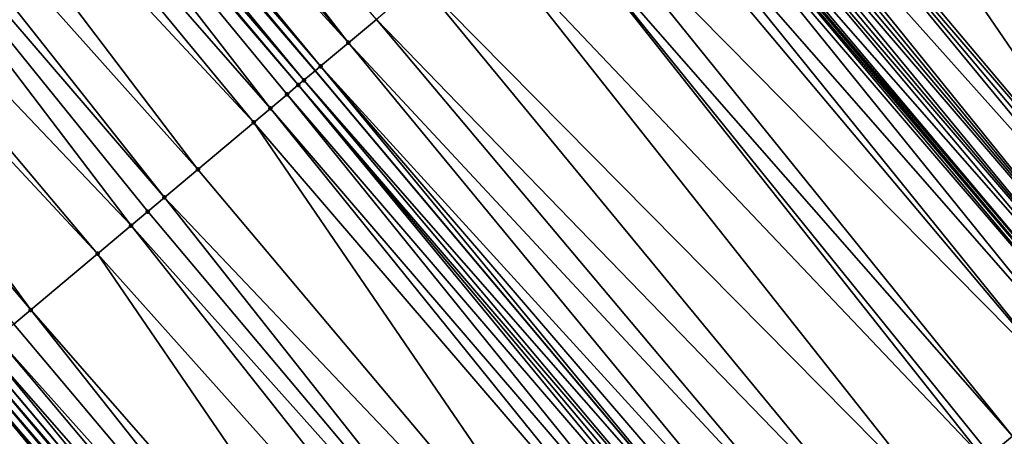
# Model space of a CAD drawing. Header units: feet. Extents: x 2004186 to 2014793, y 836912 to 864902.
# Tile 499 of 974: x 2009337 to 2009364, y 849673 to 849684. Entities that reach past the tile are written whole.
import ezdxf

# ---------------------------------------------------------------- set-up
doc = ezdxf.new("R2010")
doc.units = ezdxf.units.FT
doc.header["$LTSCALE"] = 100
doc.header["$MEASUREMENT"] = 0
for name, color, linetype, lineweight in [('EP_Travel Lane', 5, 'Continuous', 40), ('GPL_Skip Line', 2, 'Continuous', 40), ('Road Shots', 4, 'Continuous', 200), ('Road X-Section', 30, 'Continuous', 13)]:
    doc.layers.add(name, color=color, linetype=linetype, lineweight=lineweight)
doc.layers.add('I-77 SB_MM21-27-Surface-TIN', color=7, linetype='Continuous')

msp = doc.modelspace()

# ---------------------------------------------------------------- linework, layer by layer
at = {"layer": 'EP_Travel Lane'}
msp.add_polyline3d([(2009469.049354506, 849551.8641284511, 426.4866424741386), (2009456.299925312, 849567.449840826, 426.4659434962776), (2009443.530356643, 849582.8426741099, 426.4551208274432), (2009430.760781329, 849598.2355154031, 426.4345573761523), (2009417.991214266, 849613.6283467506, 426.4260374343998), (2009405.154174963, 849629.050976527, 426.4270902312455), (2009392.285338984, 849644.3608925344, 426.4066450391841), (2009379.416509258, 849659.6708011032, 426.4069408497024), (2009366.547670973, 849674.9807198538, 426.3789266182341), (2009353.673742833, 849690.2927263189, 426.3561041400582), (2009340.798297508, 849705.5970594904, 426.3382630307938), (2009327.922859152, 849720.9013843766, 426.3034045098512), (2009315.047414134, 849736.2057171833, 426.2848744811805), (2009302.171975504, 849751.5100423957, 426.2506813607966), (2009289.296537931, 849766.8143663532, 426.2140556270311), (2009276.421089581, 849782.1187031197, 426.2034524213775)], dxfattribs=at)
at = {"layer": 'GPL_Skip Line'}
for points in [[(2009438.129472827, 849552.3511062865, 426.1477713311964), (2009425.334444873, 849567.722633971, 426.2439972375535), (2009412.539379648, 849583.0942064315, 426.2860564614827), (2009399.744316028, 849598.4657769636, 426.3304347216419), (2009386.976921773, 849613.7717404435, 426.3519453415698), (2009374.115921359, 849629.0882366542, 426.3416086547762), (2009361.254929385, 849644.4047228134, 426.3595883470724), (2009348.393928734, 849659.7212193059, 426.3483312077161), (2009335.530203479, 849675.0286495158, 426.3273471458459), (2009322.648573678, 849690.327785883, 426.3167931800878), (2009309.766964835, 849705.6268973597, 426.2555082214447), (2009296.885324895, 849720.9260457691, 426.2694924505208), (2009284.003696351, 849736.2251806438, 426.2559963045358), (2009271.12207426, 849751.5243078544, 426.226711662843), (2009258.240436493, 849766.8234536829, 426.2355876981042), (2009245.35881301, 849782.1225825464, 426.2096794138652)], [(2009459.985824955, 849544.5104903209, 426.249524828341), (2009447.348453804, 849560.0116358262, 426.2957450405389), (2009434.566216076, 849575.3938657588, 426.3390876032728), (2009421.78395499, 849590.7761238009, 426.3484137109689), (2009409.00170277, 849606.1583711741, 426.370651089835), (2009396.197962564, 849621.5226607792, 426.3916740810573), (2009383.32899335, 849636.8324452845, 426.4032966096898), (2009370.460031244, 849652.1422213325, 426.4386457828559), (2009357.591051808, 849667.452017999, 426.4161522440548), (2009344.720171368, 849682.7602036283, 426.4328873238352), (2009331.844726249, 849698.064536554, 426.4145080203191), (2009318.969288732, 849713.3688604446, 426.3776807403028), (2009306.093820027, 849728.6732214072, 426.4165438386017), (2009293.218369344, 849743.9775609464, 426.4116676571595), (2009280.342932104, 849759.2818845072, 426.3741667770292), (2009267.467481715, 849774.5862236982, 426.3685787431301)]]:
    msp.add_polyline3d(points, dxfattribs=at)
at = {"layer": 'I-77 SB_MM21-27-Surface-TIN', "color": 128, "linetype": 'ByBlock', "lineweight": -2}
for points in [[(2009345.638433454, 849683.5327285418, 426.4286207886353), (2009333.375165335, 849699.3520753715, 426.4018806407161), (2009332.916032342, 849698.9658152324, 426.4087439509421)], [(2009346.403654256, 849684.1764964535, 426.419247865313), (2009333.375165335, 849699.3520753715, 426.4018806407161), (2009345.638433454, 849683.5327285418, 426.4286207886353)], [(2009345.638433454, 849683.5327285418, 426.4286207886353), (2009332.916032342, 849698.9658152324, 426.4087439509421), (2009332.150812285, 849698.322046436, 426.4163071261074)], [(2009332.150812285, 849698.322046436, 426.4163071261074), (2009331.844726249, 849698.064536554, 426.4145080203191), (2009344.873214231, 849682.8889587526, 426.4341609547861)], [(2009345.638433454, 849683.5327285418, 426.4286207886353), (2009332.150812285, 849698.322046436, 426.4163071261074), (2009344.873214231, 849682.8889587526, 426.4341609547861)], [(2009331.691683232, 849697.9357816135, 426.4136084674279), (2009331.385594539, 849697.6782748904, 426.4182581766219), (2009344.414085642, 849682.5026933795, 426.4303400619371)], [(2009331.691683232, 849697.9357816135, 426.4136084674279), (2009344.720171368, 849682.7602036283, 426.4328873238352), (2009331.844726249, 849698.064536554, 426.4145080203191)], [(2009331.691683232, 849697.9357816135, 426.4136084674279), (2009344.414085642, 849682.5026933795, 426.4303400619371), (2009344.720171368, 849682.7602036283, 426.4328873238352)], [(2009344.873214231, 849682.8889587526, 426.4341609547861), (2009331.844726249, 849698.064536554, 426.4145080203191), (2009344.720171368, 849682.7602036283, 426.4328873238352)], [(2009331.385594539, 849697.6782748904, 426.4182581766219), (2009331.232551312, 849697.5495201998, 426.4178692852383), (2009344.261041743, 849682.3739394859, 426.4315789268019)], [(2009331.385594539, 849697.6782748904, 426.4182581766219), (2009344.261041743, 849682.3739394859, 426.4315789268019), (2009344.414085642, 849682.5026933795, 426.4303400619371)], [(2009331.232551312, 849697.5495201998, 426.4178692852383), (2009330.314297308, 849696.776985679, 426.4025161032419), (2009343.495827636, 849681.7301636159, 426.4247033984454)], [(2009331.232551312, 849697.5495201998, 426.4178692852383), (2009343.954955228, 849682.116430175, 426.4309463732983), (2009344.261041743, 849682.3739394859, 426.4315789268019)], [(2009331.232551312, 849697.5495201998, 426.4178692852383), (2009343.495827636, 849681.7301636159, 426.4247033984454), (2009343.954955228, 849682.116430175, 426.4309463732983)], [(2009330.314297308, 849696.776985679, 426.4025161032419), (2009329.396043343, 849696.0044511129, 426.3870705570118), (2009343.036699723, 849681.3438974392, 426.4192417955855)], [(2009330.314297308, 849696.776985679, 426.4025161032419), (2009343.036699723, 849681.3438974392, 426.4192417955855), (2009343.495827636, 849681.7301636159, 426.4247033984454)], [(2009329.396043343, 849696.0044511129, 426.3870705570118), (2009328.171704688, 849694.9744050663, 426.3665618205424), (2009341.506275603, 849680.0563408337, 426.3955565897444)], [(2009329.396043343, 849696.0044511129, 426.3870705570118), (2009341.506275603, 849680.0563408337, 426.3955565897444), (2009343.036699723, 849681.3438974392, 426.4192417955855)], [(2009360.483747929, 849696.0217892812, 426.1717539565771), (2009360.330702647, 849695.8930370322, 426.1763510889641), (2009371.216718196, 849678.9054548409, 426.2691998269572)], [(2009360.330702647, 849695.8930370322, 426.1763510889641), (2009359.871565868, 849695.5067813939, 426.1924055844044), (2009371.216718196, 849678.9054548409, 426.2691998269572)], [(2009359.871565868, 849695.5067813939, 426.1924055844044), (2009358.953292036, 849694.7342704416, 426.22517659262), (2009371.216718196, 849678.9054548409, 426.2691998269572)], [(2009328.171704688, 849694.9744050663, 426.3665618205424), (2009327.55953272, 849694.4593851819, 426.3627159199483), (2009340.588020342, 849679.2838078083, 426.3832607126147)], [(2009328.171704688, 849694.9744050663, 426.3665618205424), (2009340.588020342, 849679.2838078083, 426.3832607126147), (2009341.506275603, 849680.0563408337, 426.3955565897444)], [(2009358.953292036, 849694.7342704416, 426.22517659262), (2009358.18806367, 849694.090511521, 426.2529069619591), (2009371.216718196, 849678.9054548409, 426.2691998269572)], [(2009327.55953272, 849694.4593851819, 426.3627159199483), (2009325.876062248, 849693.0430775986, 426.3462159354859), (2009339.669762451, 849678.5112779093, 426.3773479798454)], [(2009327.55953272, 849694.4593851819, 426.3627159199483), (2009340.128891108, 849678.8975432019, 426.3810047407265), (2009340.588020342, 849679.2838078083, 426.3832607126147)], [(2009327.55953272, 849694.4593851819, 426.3627159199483), (2009339.669762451, 849678.5112779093, 426.3773479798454), (2009340.128891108, 849678.8975432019, 426.3810047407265)], [(2009358.18806367, 849694.090511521, 426.2529069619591), (2009357.881971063, 849693.8330094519, 426.2670599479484), (2009371.216718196, 849678.9054548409, 426.2691998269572)], [(2009357.881971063, 849693.8330094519, 426.2670599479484), (2009357.116742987, 849693.1892501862, 426.2940857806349), (2009370.604333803, 849678.3906875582, 426.292850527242)], [(2009357.881971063, 849693.8330094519, 426.2670599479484), (2009370.604333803, 849678.3906875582, 426.292850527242), (2009371.216718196, 849678.9054548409, 426.2691998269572)], [(2009325.876062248, 849693.0430775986, 426.3462159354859), (2009325.110849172, 849692.3993005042, 426.3368378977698), (2009338.75150815, 849677.7387437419, 426.3627205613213)], [(2009325.876062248, 849693.0430775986, 426.3462159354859), (2009338.75150815, 849677.7387437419, 426.3627205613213), (2009339.669762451, 849678.5112779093, 426.3773479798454)], [(2009357.116742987, 849693.1892501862, 426.2940857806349), (2009355.586288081, 849691.9017301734, 426.345112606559), (2009368.460984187, 849676.5890071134, 426.3614759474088)], [(2009357.116742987, 849693.1892501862, 426.2940857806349), (2009368.460984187, 849676.5890071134, 426.3614759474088), (2009370.604333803, 849678.3906875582, 426.292850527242)], [(2009325.110849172, 849692.3993005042, 426.3368378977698), (2009324.039548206, 849691.4980157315, 426.3301584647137), (2009336.914994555, 849676.1936813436, 426.3455860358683)], [(2009325.110849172, 849692.3993005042, 426.3368378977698), (2009336.914994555, 849676.1936813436, 426.3455860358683), (2009338.75150815, 849677.7387437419, 426.3627205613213)], [(2009355.586288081, 849691.9017301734, 426.345112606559), (2009355.43324623, 849691.7729738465, 426.3413837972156), (2009368.460984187, 849676.5890071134, 426.3614759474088)], [(2009355.43324623, 849691.7729738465, 426.3413837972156), (2009354.82106693, 849691.2579626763, 426.3553326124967), (2009368.154786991, 849676.3316294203, 426.3566154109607)], [(2009355.43324623, 849691.7729738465, 426.3413837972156), (2009368.307886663, 849676.4603169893, 426.3626292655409), (2009368.460984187, 849676.5890071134, 426.3614759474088)], [(2009355.43324623, 849691.7729738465, 426.3413837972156), (2009368.154786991, 849676.3316294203, 426.3566154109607), (2009368.307886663, 849676.4603169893, 426.3626292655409)], [(2009324.039548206, 849691.4980157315, 426.3301584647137), (2009336.455864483, 849675.8074177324, 426.3453616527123), (2009336.914994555, 849676.1936813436, 426.3455860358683)], [(2009354.668020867, 849691.1292113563, 426.3618260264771), (2009354.514975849, 849691.0004587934, 426.3657819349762), (2009367.389304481, 849675.6881727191, 426.3794395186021)], [(2009354.82106693, 849691.2579626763, 426.3553326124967), (2009354.668020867, 849691.1292113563, 426.3618260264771), (2009367.389304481, 849675.6881727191, 426.3794395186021)], [(2009354.82106693, 849691.2579626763, 426.3553326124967), (2009367.389304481, 849675.6881727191, 426.3794395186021), (2009368.154786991, 849676.3316294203, 426.3566154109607)], [(2009354.361927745, 849690.8717098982, 426.3772265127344), (2009354.208882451, 849690.7429576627, 426.381851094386), (2009367.0831144, 849675.4307865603, 426.3983267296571)], [(2009354.514975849, 849691.0004587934, 426.3657819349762), (2009354.361927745, 849690.8717098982, 426.3772265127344), (2009367.389304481, 849675.6881727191, 426.3794395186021)], [(2009354.361927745, 849690.8717098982, 426.3772265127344), (2009367.0831144, 849675.4307865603, 426.3983267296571), (2009367.389304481, 849675.6881727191, 426.3794395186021)], [(2009354.055840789, 849690.6142011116, 426.377664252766), (2009353.749762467, 849690.3566820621, 426.3571480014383), (2009366.930015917, 849675.3020975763, 426.396281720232)], [(2009354.208882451, 849690.7429576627, 426.381851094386), (2009354.055840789, 849690.6142011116, 426.377664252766), (2009367.0831144, 849675.4307865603, 426.3983267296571)], [(2009354.055840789, 849690.6142011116, 426.377664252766), (2009366.930015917, 849675.3020975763, 426.396281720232), (2009367.0831144, 849675.4307865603, 426.3983267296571)], [(2009353.596719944, 849690.2279265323, 426.3550465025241), (2009366.547670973, 849674.9807198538, 426.3789266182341), (2009353.673742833, 849690.2927263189, 426.3561041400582)], [(2009353.749762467, 849690.3566820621, 426.3571480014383), (2009353.673742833, 849690.2927263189, 426.3561041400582), (2009366.623815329, 849675.0447239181, 426.3801007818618)], [(2009366.623815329, 849675.0447239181, 426.3801007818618), (2009353.673742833, 849690.2927263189, 426.3561041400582), (2009366.547670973, 849674.9807198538, 426.3789266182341)], [(2009353.749762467, 849690.3566820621, 426.3571480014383), (2009366.623815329, 849675.0447239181, 426.3801007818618), (2009366.930015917, 849675.3020975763, 426.396281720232)], [(2009353.443674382, 849690.0991746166, 426.360324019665), (2009352.831494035, 849689.5841646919, 426.3768155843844), (2009366.011426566, 849674.5299618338, 426.3891682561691)], [(2009353.596719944, 849690.2279265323, 426.3550465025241), (2009353.443674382, 849690.0991746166, 426.360324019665), (2009366.470716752, 849674.9160350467, 426.3777399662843)], [(2009353.443674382, 849690.0991746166, 426.360324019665), (2009366.011426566, 849674.5299618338, 426.3891682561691), (2009366.470716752, 849674.9160350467, 426.3777399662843)], [(2009353.596719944, 849690.2279265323, 426.3550465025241), (2009366.470716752, 849674.9160350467, 426.3777399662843), (2009366.547670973, 849674.9807198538, 426.3789266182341)], [(2009352.831494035, 849689.5841646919, 426.3768155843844), (2009352.525405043, 849689.3266583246, 426.3821928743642), (2009365.399037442, 849674.0152001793, 426.3970300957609)], [(2009352.831494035, 849689.5841646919, 426.3768155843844), (2009365.399037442, 849674.0152001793, 426.3970300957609), (2009366.011426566, 849674.5299618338, 426.3891682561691)], [(2009352.525405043, 849689.3266583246, 426.3821928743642), (2009351.301053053, 849688.2966281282, 426.3940503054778), (2009365.399037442, 849674.0152001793, 426.3970300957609)], [(2009351.301053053, 849688.2966281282, 426.3940503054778), (2009350.688877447, 849687.7816125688, 426.3990376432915), (2009363.868059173, 849672.7283025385, 426.3984627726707)], [(2009351.301053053, 849688.2966281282, 426.3940503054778), (2009363.868059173, 849672.7283025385, 426.3984627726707), (2009365.399037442, 849674.0152001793, 426.3970300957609)], [(2009350.688877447, 849687.7816125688, 426.3990376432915), (2009349.311484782, 849686.6228246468, 426.404310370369), (2009363.102570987, 849672.0848525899, 426.4023438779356)], [(2009350.688877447, 849687.7816125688, 426.3990376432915), (2009363.255668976, 849672.2135421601, 426.4027447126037), (2009363.868059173, 849672.7283025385, 426.3984627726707)], [(2009350.688877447, 849687.7816125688, 426.3990376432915), (2009363.102570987, 849672.0848525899, 426.4023438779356), (2009363.255668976, 849672.2135421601, 426.4027447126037)], [(2009349.311484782, 849686.6228246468, 426.404310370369), (2009347.628004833, 849685.2065283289, 426.4108188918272), (2009361.724691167, 849670.9266439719, 426.4057125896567)], [(2009349.311484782, 849686.6228246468, 426.404310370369), (2009361.724691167, 849670.9266439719, 426.4057125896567), (2009363.102570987, 849672.0848525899, 426.4023438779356)], [(2009347.628004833, 849685.2065283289, 426.4108188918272), (2009346.403654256, 849684.1764964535, 426.419247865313), (2009360.346810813, 849669.7684359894, 426.4072987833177)], [(2009347.628004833, 849685.2065283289, 426.4108188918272), (2009360.346810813, 849669.7684359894, 426.4072987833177), (2009361.724691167, 849670.9266439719, 426.4057125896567)], [(2009346.403654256, 849684.1764964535, 426.419247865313), (2009345.638433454, 849683.5327285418, 426.4286207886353), (2009359.275126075, 849668.8676075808, 426.4084698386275)], [(2009346.403654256, 849684.1764964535, 426.419247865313), (2009359.275126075, 849668.8676075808, 426.4084698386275), (2009360.346810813, 849669.7684359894, 426.4072987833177)], [(2009345.638433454, 849683.5327285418, 426.4286207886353), (2009344.873214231, 849682.8889587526, 426.4341609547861), (2009358.356541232, 849668.0954664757, 426.4164005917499)], [(2009345.638433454, 849683.5327285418, 426.4286207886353), (2009358.356541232, 849668.0954664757, 426.4164005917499), (2009359.275126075, 849668.8676075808, 426.4084698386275)], [(2009344.414085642, 849682.5026933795, 426.4303400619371), (2009357.591051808, 849667.452017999, 426.4161522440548), (2009344.720171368, 849682.7602036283, 426.4328873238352)], [(2009344.873214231, 849682.8889587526, 426.4341609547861), (2009344.720171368, 849682.7602036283, 426.4328873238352), (2009357.591051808, 849667.452017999, 426.4161522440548)], [(2009357.897248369, 849667.7093964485, 426.4188924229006), (2009344.873214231, 849682.8889587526, 426.4341609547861), (2009357.591051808, 849667.452017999, 426.4161522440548)], [(2009358.356541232, 849668.0954664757, 426.4164005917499), (2009344.873214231, 849682.8889587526, 426.4341609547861), (2009357.897248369, 849667.7093964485, 426.4188924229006)], [(2009357.284855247, 849667.1946395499, 426.4134120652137), (2009344.414085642, 849682.5026933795, 426.4303400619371), (2009344.261041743, 849682.3739394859, 426.4315789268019)], [(2009357.284855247, 849667.1946395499, 426.4134120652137), (2009357.591051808, 849667.452017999, 426.4161522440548), (2009344.414085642, 849682.5026933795, 426.4303400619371)], [(2009356.97866176, 849666.9372574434, 426.4209316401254), (2009344.261041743, 849682.3739394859, 426.4315789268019), (2009343.954955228, 849682.116430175, 426.4309463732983)], [(2009357.284855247, 849667.1946395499, 426.4134120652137), (2009344.261041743, 849682.3739394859, 426.4315789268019), (2009357.131759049, 849667.0659478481, 426.4189911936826)], [(2009357.131759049, 849667.0659478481, 426.4189911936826), (2009344.261041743, 849682.3739394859, 426.4315789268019), (2009356.97866176, 849666.9372574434, 426.4209316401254)], [(2009356.519367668, 849666.5511888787, 426.4193203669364), (2009343.954955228, 849682.116430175, 426.4309463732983), (2009343.495827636, 849681.7301636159, 426.4247033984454)], [(2009356.97866176, 849666.9372574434, 426.4209316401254), (2009343.954955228, 849682.116430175, 426.4309463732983), (2009356.519367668, 849666.5511888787, 426.4193203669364)], [(2009356.060072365, 849666.1651217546, 426.4136676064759), (2009343.495827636, 849681.7301636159, 426.4247033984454), (2009343.036699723, 849681.3438974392, 426.4192417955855)], [(2009356.519367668, 849666.5511888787, 426.4193203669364), (2009343.495827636, 849681.7301636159, 426.4247033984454), (2009356.060072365, 849666.1651217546, 426.4136676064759)], [(2009354.375990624, 849664.7495410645, 426.396406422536), (2009343.036699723, 849681.3438974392, 426.4192417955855), (2009341.506275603, 849680.0563408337, 426.3955565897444)], [(2009356.060072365, 849666.1651217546, 426.4136676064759), (2009343.036699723, 849681.3438974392, 426.4192417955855), (2009354.375990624, 849664.7495410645, 426.396406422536)], [(2009354.375990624, 849664.7495410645, 426.396406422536), (2009341.506275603, 849680.0563408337, 426.3955565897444), (2009340.588020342, 849679.2838078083, 426.3832607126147)], [(2009352.998106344, 849663.5913377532, 426.3848882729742), (2009340.588020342, 849679.2838078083, 426.3832607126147), (2009340.128891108, 849678.8975432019, 426.3810047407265)], [(2009354.375990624, 849664.7495410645, 426.396406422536), (2009340.588020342, 849679.2838078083, 426.3832607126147), (2009352.998106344, 849663.5913377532, 426.3848882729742)], [(2009352.998106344, 849663.5913377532, 426.3848882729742), (2009340.128891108, 849678.8975432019, 426.3810047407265), (2009339.669762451, 849678.5112779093, 426.3773479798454)], [(2009352.079516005, 849662.8192031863, 426.3744770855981), (2009339.669762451, 849678.5112779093, 426.3773479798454), (2009338.75150815, 849677.7387437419, 426.3627205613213)], [(2009352.998106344, 849663.5913377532, 426.3848882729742), (2009339.669762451, 849678.5112779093, 426.3773479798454), (2009352.079516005, 849662.8192031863, 426.3744770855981)], [(2009350.089240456, 849661.1462407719, 426.3636636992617), (2009338.75150815, 849677.7387437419, 426.3627205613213), (2009336.914994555, 849676.1936813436, 426.3455860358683)], [(2009352.079516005, 849662.8192031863, 426.3744770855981), (2009338.75150815, 849677.7387437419, 426.3627205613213), (2009350.089240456, 849661.1462407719, 426.3636636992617)], [(2009349.323750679, 849660.5027927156, 426.3622359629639), (2009336.914994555, 849676.1936813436, 426.3455860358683), (2009336.455864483, 849675.8074177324, 426.3453616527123)], [(2009350.089240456, 849661.1462407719, 426.3636636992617), (2009336.914994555, 849676.1936813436, 426.3455860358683), (2009349.323750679, 849660.5027927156, 426.3622359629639)], [(2009349.323750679, 849660.5027927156, 426.3622359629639), (2009336.455864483, 849675.8074177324, 426.3453616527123), (2009335.996736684, 849675.4211514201, 426.3396230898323)], [(2009348.864455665, 849660.1167252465, 426.3575510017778), (2009335.996736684, 849675.4211514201, 426.3396230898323), (2009335.690653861, 849675.163637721, 426.3300310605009)], [(2009349.323750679, 849660.5027927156, 426.3622359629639), (2009335.996736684, 849675.4211514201, 426.3396230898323), (2009348.864455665, 849660.1167252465, 426.3575510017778)], [(2009335.690653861, 849675.163637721, 426.3300310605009), (2009335.530203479, 849675.0286495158, 426.3273471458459), (2009348.393928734, 849659.7212193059, 426.3483312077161)], [(2009348.864455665, 849660.1167252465, 426.3575510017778), (2009335.690653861, 849675.163637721, 426.3300310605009), (2009348.393928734, 849659.7212193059, 426.3483312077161)], [(2009348.252060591, 849659.601970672, 426.3455513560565), (2009335.384569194, 849674.9061262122, 426.3249110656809), (2009335.23152604, 849674.7773714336, 426.3243430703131)], [(2009335.384569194, 849674.9061262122, 426.3249110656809), (2009348.393928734, 849659.7212193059, 426.3483312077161), (2009335.530203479, 849675.0286495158, 426.3273471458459)], [(2009348.252060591, 849659.601970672, 426.3455513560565), (2009348.393928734, 849659.7212193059, 426.3483312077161), (2009335.384569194, 849674.9061262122, 426.3249110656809)], [(2009347.792764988, 849659.2159039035, 426.3389012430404), (2009335.078480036, 849674.6486200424, 426.330691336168), (2009334.619353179, 849674.2623526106, 426.3226670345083)], [(2009348.09896268, 849659.4732810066, 426.3454177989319), (2009335.23152604, 849674.7773714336, 426.3243430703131), (2009335.078480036, 849674.6486200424, 426.330691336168)], [(2009348.09896268, 849659.4732810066, 426.3454177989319), (2009335.078480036, 849674.6486200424, 426.330691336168), (2009347.945864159, 849659.3445920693, 426.3432415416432)], [(2009347.945864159, 849659.3445920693, 426.3432415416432), (2009335.078480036, 849674.6486200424, 426.330691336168), (2009347.792764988, 849659.2159039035, 426.3389012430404)], [(2009348.252060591, 849659.601970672, 426.3455513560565), (2009335.23152604, 849674.7773714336, 426.3243430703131), (2009348.09896268, 849659.4732810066, 426.3454177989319)], [(2009347.333469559, 849658.8298369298, 426.3328271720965), (2009334.466311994, 849674.1335954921, 426.3173217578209), (2009334.160230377, 849673.8760803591, 426.3048021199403)], [(2009347.333469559, 849658.8298369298, 426.3328271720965), (2009334.619353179, 849674.2623526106, 426.3226670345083), (2009334.466311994, 849674.1335954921, 426.3173217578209)], [(2009347.792764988, 849659.2159039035, 426.3389012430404), (2009334.619353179, 849674.2623526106, 426.3226670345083), (2009347.333469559, 849658.8298369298, 426.3328271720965)], [(2009346.721071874, 849658.3150854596, 426.312117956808), (2009334.160230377, 849673.8760803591, 426.3048021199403), (2009333.701107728, 849673.489807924, 426.286562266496)], [(2009347.333469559, 849658.8298369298, 426.3328271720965), (2009334.160230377, 849673.8760803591, 426.3048021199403), (2009347.027270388, 849658.5724615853, 426.3213766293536)], [(2009347.027270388, 849658.5724615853, 426.3213766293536), (2009334.160230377, 849673.8760803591, 426.3048021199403), (2009346.721071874, 849658.3150854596, 426.312117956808)], [(2009345.649379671, 849657.4142659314, 426.2883769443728), (2009333.701107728, 849673.489807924, 426.286562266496), (2009332.782855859, 849672.7172708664, 426.2660333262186)], [(2009346.721071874, 849658.3150854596, 426.312117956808), (2009333.701107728, 849673.489807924, 426.286562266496), (2009345.649379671, 849657.4142659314, 426.2883769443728)], [(2009363.868059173, 849672.7283025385, 426.3984627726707), (2009363.255668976, 849672.2135421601, 426.4027447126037), (2009376.430846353, 849657.1611223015, 426.4324970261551)]]:
    msp.add_3dface(points, dxfattribs=at)
at = {"layer": 'Road Shots', "lineweight": 100}
for p in [(2009345.638433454, 849683.5327285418, 426.4286207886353), (2009344.873214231, 849682.8889587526, 426.4341609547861), (2009344.414085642, 849682.5026933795, 426.4303400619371), (2009344.261041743, 849682.3739394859, 426.4315789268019), (2009343.954955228, 849682.116430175, 426.4309463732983), (2009343.495827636, 849681.7301636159, 426.4247033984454), (2009343.036699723, 849681.3438974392, 426.4192417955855), (2009341.506275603, 849680.0563408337, 426.3955565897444), (2009340.588020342, 849679.2838078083, 426.3832607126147), (2009340.128891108, 849678.8975432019, 426.3810047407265), (2009339.669762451, 849678.5112779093, 426.3773479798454), (2009338.75150815, 849677.7387437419, 426.3627205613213), (2009336.914994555, 849676.1936813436, 426.3455860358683)]:
    msp.add_point(p, dxfattribs=at)
at = {"layer": 'Road X-Section', "extrusion": (0.6437723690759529, -0.7652167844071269, 0.0006400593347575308), "elevation": 643349.3742081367, "flags": 128}
msp.add_lwpolyline([(2084557.016036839, 14.03891374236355), (2084558.416036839, 14.10467570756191), (2084559.816036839, 14.1743831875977), (2084560.016036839, 14.18227172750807), (2084560.416036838, 14.19377543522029), (2084560.816036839, 14.21105397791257), (2084561.016036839, 14.22245248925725), (2084561.616036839, 14.2648585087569), (2084561.816036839, 14.27412004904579), (2084562.016036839, 14.27753044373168), (2084562.416036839, 14.27894119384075), (2084562.616036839, 14.28715479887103), (2084562.816036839, 14.29817031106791), (2084563.016036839, 14.30698584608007), (2084563.416036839, 14.31617776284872), (2084563.816036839, 14.32998929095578), (2084564.416036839, 14.3392044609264), (2084564.816036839, 14.34340977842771), (2084565.416036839, 14.35567723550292), (2084567.216036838, 14.39088437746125), (2084568.616036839, 14.41137168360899), (2084569.616036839, 14.4298466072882), (2084570.216036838, 14.44005664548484), (2084570.816036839, 14.45474890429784), (2084571.416036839, 14.46946369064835), (2084573.016036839, 14.49830342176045), (2084573.416036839, 14.50781797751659), (2084573.816036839, 14.51988941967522), (2084574.416036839, 14.53095025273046), (2084574.816036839, 14.53100284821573), (2084575.216036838, 14.53982816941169), (2084575.816036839, 14.54408618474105), (2084576.816036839, 14.54838897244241), (2084578.216036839, 14.55506840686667), (2084579.216036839, 14.56444644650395), (2084581.416036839, 14.58094643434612), (2084582.216036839, 14.58479233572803), (2084583.816036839, 14.60530107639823), (2084585.016036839, 14.62074662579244), (2084586.216036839, 14.6360998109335), (2084586.416036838, 14.63648870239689), (2084586.816036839, 14.63183899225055), (2084587.416036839, 14.63453765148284), (2084588.416036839, 14.62697447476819), (2084589.016036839, 14.62011116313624), (2084590.816036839, 14.60904124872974), (2084592.216036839, 14.60278133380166), (2084594.216036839, 14.5964902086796), (2084596.616036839, 14.57978487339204), (2084597.416036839, 14.57770057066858), (2084598.216036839, 14.5669109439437), (2084598.416036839, 14.56311200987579), (2084598.616036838, 14.5565653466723), (2084598.816036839, 14.55642266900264), (2084599.216036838, 14.57013030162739), (2084599.416036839, 14.5716518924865), (2084599.616036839, 14.56543572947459), (2084599.816036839, 14.55393310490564), (2084600.016036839, 14.54676242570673), (2084600.416036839, 14.54294366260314), (2084600.816036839, 14.53484581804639), (2084601.016036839, 14.5333572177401), (2084601.216036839, 14.53449731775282), (2084601.616036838, 14.52319306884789), (2084602.016036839, 14.50850051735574), (2084604.216036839, 14.44027356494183), (2084604.616036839, 14.42838567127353), (2084605.216036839, 14.40791803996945), (2084607.216036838, 14.3492311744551), (2084607.616036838, 14.33791518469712)], dxfattribs=at)
at = {"layer": 'Road X-Section', "extrusion": (0.6437723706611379, -0.7652167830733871, 0.00064005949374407), "elevation": 643369.3785266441, "flags": 128}
msp.add_lwpolyline([(2084557.014704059, 14.03107141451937), (2084558.014704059, 14.08429038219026), (2084558.614704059, 14.11426800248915), (2084559.214704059, 14.14959124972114), (2084559.614704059, 14.16964080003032), (2084560.414704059, 14.21530442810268), (2084561.41470406, 14.26637529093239), (2084561.614704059, 14.2767762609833), (2084561.814704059, 14.28244946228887), (2084562.214704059, 14.28444733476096), (2084562.414704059, 14.29101966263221), (2084562.814704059, 14.31603040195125), (2084563.014704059, 14.32227563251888), (2084563.414704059, 14.33148707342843), (2084563.814704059, 14.34383854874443), (2084564.214704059, 14.35244008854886), (2084564.81470406, 14.35936629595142), (2084565.214704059, 14.3684494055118), (2084565.414704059, 14.37016456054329), (2084566.414704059, 14.39015980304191), (2084567.214704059, 14.4022303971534), (2084568.614704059, 14.41841680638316), (2084570.414704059, 14.44782712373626), (2084571.414704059, 14.47135758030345), (2084572.614704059, 14.49188652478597), (2084573.214704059, 14.5101263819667), (2084573.614704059, 14.52264602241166), (2084573.814704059, 14.52799130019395), (2084574.414704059, 14.53601560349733), (2084574.614704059, 14.52966733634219), (2084574.814704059, 14.53023533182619), (2084575.214704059, 14.53535532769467), (2084575.614704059, 14.54494735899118), (2084576.214704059, 14.55068592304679), (2084576.814704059, 14.55091030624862), (2084579.214704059, 14.56804483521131), (2084580.414704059, 14.58267225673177), (2084581.014704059, 14.58632901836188), (2084581.614704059, 14.58858499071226), (2084582.814704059, 14.60088087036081), (2084584.814704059, 14.6245660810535), (2084585.414704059, 14.63002768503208), (2084586.014704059, 14.63627066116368), (2084586.414704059, 14.6369032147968), (2084586.614704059, 14.63566434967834), (2084587.21470406, 14.63948524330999), (2084588.214704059, 14.63394507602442), (2084589.214704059, 14.62457215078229), (2084590.814704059, 14.61614317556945), (2084593.014704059, 14.60963465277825), (2084594.814704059, 14.6043619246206), (2084595.614704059, 14.59937458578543), (2084597.214704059, 14.58751715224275), (2084597.614704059, 14.58213986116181), (2084598.414704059, 14.56564829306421), (2084598.614704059, 14.56037077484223), (2084598.81470406, 14.56247227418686), (2084599.214704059, 14.582988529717), (2084599.414704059, 14.58717537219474), (2084599.614704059, 14.58255078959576), (2084599.814704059, 14.57110620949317), (2084600.014704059, 14.56715030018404), (2084600.214704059, 14.56065688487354), (2084601.014704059, 14.54670806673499), (2084601.21470406, 14.55043687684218), (2084603.214704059, 14.49941004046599), (2084604.214704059, 14.47238420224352), (2084604.614704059, 14.45823121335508), (2084605.614704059, 14.43050083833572), (2084606.814704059, 14.39772982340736), (2084607.414704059, 14.38167532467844), (2084607.614704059, 14.37707819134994)], dxfattribs=at)
at = {"layer": 'Road X-Section', "extrusion": (-0.6434484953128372, 0.7654892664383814, 0.0004656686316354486), "elevation": -642506.6053772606, "flags": 128}
msp.add_lwpolyline([(-2084828.737951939, 725.014818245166), (-2084829.53795194, 725.0598419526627), (-2084831.33795194, 725.1514872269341), (-2084831.937951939, 725.1864181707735), (-2084832.137951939, 725.1947384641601), (-2084832.537951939, 725.2007039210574), (-2084832.737951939, 725.2070542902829), (-2084832.937951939, 725.2167209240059), (-2084833.33795194, 725.2424571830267), (-2084833.737951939, 725.2739592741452), (-2084833.93795194, 725.28621461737), (-2084834.13795194, 725.290517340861), (-2084834.337951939, 725.2915661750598), (-2084834.53795194, 725.2977580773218), (-2084834.93795194, 725.3221700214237), (-2084835.137951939, 725.3297764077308), (-2084835.53795194, 725.3399330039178), (-2084835.737951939, 725.3506444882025), (-2084835.937951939, 725.3561924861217), (-2084836.13795194, 725.3594700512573), (-2084836.93795194, 725.3662870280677), (-2084838.33795194, 725.3924092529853), (-2084839.937951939, 725.4187894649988), (-2084841.137951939, 725.4375588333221), (-2084841.537951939, 725.4430205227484), (-2084843.53795194, 725.4836273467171), (-2084844.93795194, 725.5073683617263), (-2084845.33795194, 725.5166270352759), (-2084845.737951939, 725.5280775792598), (-2084846.33795194, 725.5341516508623), (-2084846.53795194, 725.538491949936), (-2084846.737951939, 725.5406682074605), (-2084846.93795194, 725.5408017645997), (-2084847.737951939, 725.5528014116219), (-2084848.33795194, 725.5574863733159), (-2084849.33795194, 725.5589141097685), (-2084851.93795194, 725.5697274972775), (-2084853.137951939, 725.5801386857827), (-2084854.937951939, 725.5916568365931), (-2084857.137951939, 725.6089180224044), (-2084857.737951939, 725.6145707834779), (-2084858.337951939, 725.6161820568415), (-2084858.53795194, 725.6142416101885), (-2084858.73795194, 725.6086624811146), (-2084859.53795194, 725.6141428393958), (-2084860.13795194, 725.6116510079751), (-2084861.33795194, 725.6037202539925), (-2084862.737951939, 725.6025491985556), (-2084864.537951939, 725.6009630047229), (-2084866.33795194, 725.5975942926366), (-2084866.53795194, 725.5979951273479), (-2084867.337951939, 725.5937131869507), (-2084869.33795194, 725.5922805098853), (-2084870.137951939, 725.5844186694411), (-2084870.737951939, 725.5729903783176), (-2084870.937951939, 725.575351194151), (-2084871.33795194, 725.5915321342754), (-2084871.53795194, 725.5935771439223), (-2084871.93795194, 725.5746899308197), (-2084872.937951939, 725.5518658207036), (-2084873.13795194, 725.5578796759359), (-2084873.337951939, 725.5567263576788), (-2084876.137951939, 725.4881009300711), (-2084876.937951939, 725.4644502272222)], dxfattribs=at)

doc.saveas('drawing.dxf')
